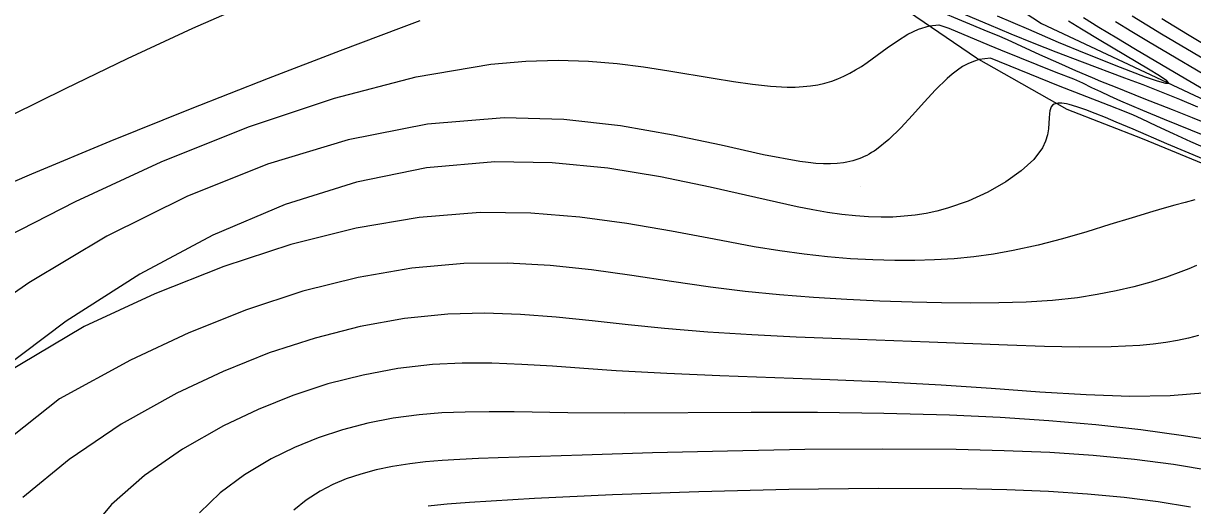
# Model space of a CAD drawing. Extents: x 2356077 to 2359823, y 225951 to 227822.
# Drawn here: x 2357818.1 to 2357893.2, y 226474 to 226505 of the extents above; entities that cross this region are included whole.
import ezdxf

# ---------------------------------------------------------------- set-up
doc = ezdxf.new("R2010")
doc.units = 0
for name, color, linetype in [('DTM Contours Major', 7, 'Continuous'), ('DTM Contours Minor', 7, 'Continuous'), ('Exist DTM Drainline', 7, 'Continuous'), ('PH Exist DTM Breakline', 7, 'Continuous'), ('PH Exist DTM Point', 7, 'Continuous')]:
    doc.layers.add(name, color=color, linetype=linetype)

msp = doc.modelspace()

# ---------------------------------------------------------------- linework, layer by layer
at = {"layer": 'DTM Contours Major'}
for points in [[(2357816.158, 226490.879), (2357821.446, 226493.582), (2357826.948, 226496.136), (2357832.551, 226498.377), (2357838.071, 226500.225), (2357843.323, 226501.601), (2357848.122, 226502.426), (2357850.367, 226502.617), (2357852.457, 226502.666), (2357854.406, 226502.602), (2357856.23, 226502.451), (2357857.941, 226502.238), (2357859.556, 226501.992), (2357862.403, 226501.514), (2357863.71, 226501.302), (2357864.94, 226501.127), (2357866.09, 226501.003), (2357867.159, 226500.946), (2357867.682, 226500.947), (2357868.185, 226500.971), (2357868.67, 226501.02), (2357869.139, 226501.095), (2357869.593, 226501.198), (2357870.034, 226501.329), (2357870.425, 226501.475), (2357870.809, 226501.643), (2357871.187, 226501.834), (2357871.561, 226502.045), (2357871.931, 226502.275), (2357872.301, 226502.522), (2357872.946, 226502.986), (2357873.596, 226503.464), (2357874.254, 226503.925), (2357874.923, 226504.334), (2357875.607, 226504.661), (2357876.31, 226504.871), (2357876.914, 226504.94), (2357877.55, 226504.74), (2357880.136, 226503.647), (2357880.858, 226503.347), (2357884.425, 226501.904), (2357885.548, 226501.465), (2357886.129, 226501.207), (2357886.713, 226500.926), (2357887.295, 226500.651), (2357887.875, 226500.385), (2357888.586, 226500.066), (2357889.293, 226499.758), (2357889.995, 226499.46), (2357891.376, 226498.888), (2357893.984, 226497.821)], [(2357894.078, 226502.644), (2357891.212, 226504.354), (2357890.263, 226504.926), (2357889.326, 226505.498)], [(2357893.596, 226484.977), (2357892.938, 226484.803), (2357892.236, 226484.652), (2357891.486, 226484.524), (2357890.684, 226484.419), (2357889.824, 226484.339), (2357887.971, 226484.246), (2357885.914, 226484.227), (2357883.685, 226484.264), (2357881.315, 226484.341), (2357876.275, 226484.543), (2357870.612, 226484.749), (2357867.749, 226484.864), (2357864.892, 226485.005), (2357862.064, 226485.185), (2357859.283, 226485.419), (2357856.938, 226485.665), (2357854.626, 226485.924), (2357852.33, 226486.158), (2357850.032, 226486.33), (2357847.714, 226486.403), (2357845.359, 226486.34), (2357842.574, 226486.059), (2357839.727, 226485.549), (2357836.829, 226484.811), (2357833.893, 226483.849), (2357830.929, 226482.663), (2357827.95, 226481.256), (2357824.373, 226479.268), (2357821.024, 226477.009), (2357818.054, 226474.554)]]:
    msp.add_lwpolyline(points, dxfattribs=at)
at = {"layer": 'DTM Contours Minor'}
for points in [[(2357815.693, 226498.339), (2357820.793, 226500.843), (2357824.791, 226502.775), (2357828.989, 226504.737), (2357833.187, 226506.589)], [(2357875.245, 226506.535), (2357880.047, 226504.505), (2357880.649, 226504.272), (2357881.295, 226504.001), (2357883.365, 226503.045), (2357884.587, 226502.492), (2357885.678, 226502.014), (2357886.757, 226501.556), (2357887.296, 226501.333), (2357888.228, 226500.954), (2357890.084, 226500.218), (2357891.893, 226499.506), (2357893.172, 226498.991), (2357893.968, 226498.66)], [(2357878.238, 226505.768), (2357880.118, 226504.959), (2357881.538, 226504.362), (2357883.02, 226503.759), (2357884.42, 226503.209), (2357886.125, 226502.56), (2357888.834, 226501.547), (2357890.008, 226501.101), (2357891.193, 226500.641), (2357892.373, 226500.167), (2357893.535, 226499.679)], [(2357813.935, 226493.356), (2357818.644, 226495.355), (2357823.672, 226497.462), (2357828.832, 226499.545), (2357833.85, 226501.517), (2357838.456, 226503.29), (2357842.376, 226504.777), (2357843.577, 226505.228)], [(2357880.656, 226505.531), (2357882.661, 226504.657), (2357884.583, 226503.839), (2357886.355, 226503.105), (2357887.058, 226502.819), (2357888.166, 226502.376), (2357889.224, 226501.964), (2357890.17, 226501.61), (2357890.938, 226501.344), (2357891.464, 226501.193), (2357891.684, 226501.187), (2357891.549, 226501.348), (2357891.092, 226501.662), (2357890.377, 226502.102), (2357887.306, 226503.918), (2357886.067, 226504.672), (2357885.242, 226505.19)], [(2357894.629, 226500.365), (2357892.053, 226501.882), (2357889.538, 226503.36), (2357888.335, 226504.077), (2357887.187, 226504.775), (2357886.192, 226505.395)], [(2357895.232, 226500.985), (2357890.373, 226503.859), (2357889.303, 226504.499), (2357888.264, 226505.129)], [(2357891.223, 226505.352), (2357892.878, 226504.345), (2357897.228, 226501.725)], [(2357895.221, 226496.509), (2357893.101, 226497.428), (2357891.973, 226497.931), (2357890.914, 226498.42), (2357889.923, 226498.895), (2357889.419, 226499.142), (2357888.937, 226499.34), (2357887.855, 226499.755), (2357884.602, 226501.028), (2357880.221, 226502.799), (2357879.498, 226502.707), (2357879.132, 226502.596), (2357878.778, 226502.444), (2357878.434, 226502.255), (2357878.099, 226502.032), (2357877.77, 226501.778), (2357877.445, 226501.498), (2357876.702, 226500.77), (2357875.962, 226499.966), (2357875.219, 226499.134), (2357874.466, 226498.32), (2357873.697, 226497.573), (2357872.905, 226496.938), (2357872.749, 226496.833), (2357872.591, 226496.733), (2357872.432, 226496.64), (2357872.272, 226496.553), (2357872.109, 226496.472), (2357871.944, 226496.398), (2357871.76, 226496.324), (2357871.573, 226496.258), (2357871.381, 226496.2), (2357871.186, 226496.149), (2357870.986, 226496.106), (2357870.782, 226496.071), (2357870.373, 226496.024), (2357869.943, 226496.003), (2357869.489, 226496.008), (2357869.011, 226496.036), (2357868.505, 226496.087), (2357867.97, 226496.158), (2357865.647, 226496.594), (2357862.92, 226497.2), (2357859.838, 226497.857), (2357856.453, 226498.45), (2357852.817, 226498.859), (2357848.979, 226498.969), (2357844.048, 226498.561), (2357838.961, 226497.557), (2357833.786, 226495.996), (2357828.595, 226493.916), (2357823.457, 226491.355), (2357818.444, 226488.349), (2357813.677, 226485.036)], [(2357896.012, 226495.436), (2357891.549, 226497.303), (2357889.387, 226498.227), (2357888.309, 226498.691), (2357887.619, 226498.983), (2357886.96, 226499.251), (2357886.344, 226499.487), (2357885.781, 226499.68), (2357885.284, 226499.822), (2357885.116, 226499.859), (2357884.96, 226499.887), (2357884.816, 226499.906), (2357884.684, 226499.914), (2357884.565, 226499.91), (2357884.459, 226499.895), (2357884.321, 226499.848), (2357884.214, 226499.773), (2357884.132, 226499.673), (2357884.073, 226499.549), (2357884.033, 226499.405), (2357884.008, 226499.242), (2357883.99, 226498.948), (2357883.979, 226498.617), (2357883.953, 226498.254), (2357883.89, 226497.865), (2357883.768, 226497.455), (2357883.565, 226497.028), (2357883.008, 226496.293), (2357882.206, 226495.554), (2357881.205, 226494.843), (2357880.049, 226494.186), (2357878.785, 226493.612), (2357877.458, 226493.151), (2357876.774, 226492.969), (2357876.084, 226492.823), (2357875.385, 226492.711), (2357874.675, 226492.634), (2357873.951, 226492.59), (2357873.212, 226492.579), (2357872.395, 226492.603), (2357871.551, 226492.664), (2357870.675, 226492.76), (2357869.762, 226492.89), (2357868.805, 226493.053), (2357867.798, 226493.249), (2357865.145, 226493.834), (2357862.208, 226494.504), (2357859.026, 226495.166), (2357855.635, 226495.723), (2357852.073, 226496.08), (2357848.38, 226496.143), (2357843.99, 226495.748), (2357839.494, 226494.831), (2357834.911, 226493.389), (2357830.263, 226491.42), (2357825.568, 226488.922), (2357820.846, 226485.893), (2357815.173, 226481.637)], [(2357893.355, 226493.689), (2357892.734, 226493.529), (2357892.077, 226493.354), (2357891.384, 226493.162), (2357890.654, 226492.95), (2357889.324, 226492.544), (2357887.902, 226492.099), (2357886.407, 226491.64), (2357884.859, 226491.192), (2357883.278, 226490.779), (2357881.685, 226490.428), (2357880.424, 226490.206), (2357879.164, 226490.035), (2357877.901, 226489.911), (2357876.633, 226489.831), (2357875.357, 226489.792), (2357874.069, 226489.791), (2357872.663, 226489.83), (2357871.23, 226489.91), (2357869.761, 226490.033), (2357868.248, 226490.201), (2357866.681, 226490.416), (2357865.051, 226490.679), (2357862.471, 226491.155), (2357859.738, 226491.677), (2357856.858, 226492.176), (2357853.841, 226492.587), (2357850.696, 226492.842), (2357847.43, 226492.875), (2357843.517, 226492.567), (2357839.464, 226491.882), (2357835.277, 226490.828), (2357830.966, 226489.414), (2357826.539, 226487.649), (2357822.003, 226485.541), (2357816.865, 226482.483)], [(2357893.462, 226489.465), (2357892.972, 226489.261), (2357892.459, 226489.061), (2357891.524, 226488.726), (2357890.517, 226488.406), (2357889.44, 226488.106), (2357888.295, 226487.834), (2357887.086, 226487.598), (2357885.814, 226487.403), (2357884.203, 226487.231), (2357882.515, 226487.121), (2357880.76, 226487.064), (2357878.947, 226487.05), (2357877.086, 226487.071), (2357875.187, 226487.118), (2357873.107, 226487.189), (2357870.994, 226487.286), (2357868.851, 226487.416), (2357866.677, 226487.586), (2357864.474, 226487.804), (2357862.243, 226488.076), (2357859.736, 226488.439), (2357857.187, 226488.827), (2357854.587, 226489.189), (2357851.926, 226489.475), (2357849.197, 226489.632), (2357846.389, 226489.611), (2357843.042, 226489.312), (2357839.59, 226488.712), (2357836.046, 226487.815), (2357832.42, 226486.627), (2357828.725, 226485.151), (2357824.972, 226483.393), (2357820.412, 226480.906), (2357816.656, 226477.925)], [(2357894.123, 226481.297), (2357891.769, 226481.086), (2357889.172, 226481.052), (2357886.366, 226481.15), (2357883.388, 226481.334), (2357880.27, 226481.558), (2357877.047, 226481.777), (2357873.497, 226481.968), (2357869.914, 226482.119), (2357862.834, 226482.376), (2357859.433, 226482.52), (2357856.186, 226482.7), (2357854.097, 226482.846), (2357852.082, 226482.993), (2357850.122, 226483.116), (2357848.198, 226483.191), (2357846.291, 226483.194), (2357844.382, 226483.1), (2357842.156, 226482.847), (2357839.913, 226482.431), (2357837.661, 226481.855), (2357835.41, 226481.117), (2357833.17, 226480.218), (2357830.95, 226479.158), (2357828.323, 226477.665), (2357825.88, 226475.973), (2357823.761, 226474.118), (2357822.105, 226472.139)], [(2357895.23, 226478.108), (2357892.629, 226478.529), (2357889.88, 226478.901), (2357886.994, 226479.222), (2357883.977, 226479.489), (2357880.838, 226479.701), (2357877.586, 226479.855), (2357873.38, 226479.969), (2357869.101, 226480.015), (2357864.839, 226480.016), (2357856.733, 226479.986), (2357853.071, 226480.003), (2357849.627, 226480.056), (2357848.025, 226480.069), (2357846.483, 226480.053), (2357844.986, 226479.994), (2357843.521, 226479.877), (2357841.852, 226479.656), (2357840.211, 226479.336), (2357838.602, 226478.917), (2357837.03, 226478.396), (2357835.5, 226477.771), (2357834.018, 226477.041), (2357832.304, 226476.016), (2357830.742, 226474.855), (2357829.406, 226473.577)], [(2357894.4, 226476.268), (2357891.993, 226476.683), (2357889.471, 226477.011), (2357886.823, 226477.262), (2357884.041, 226477.445), (2357881.113, 226477.568), (2357878.029, 226477.641), (2357873.261, 226477.672), (2357868.306, 226477.634), (2357863.331, 226477.543), (2357858.503, 226477.421), (2357853.987, 226477.285), (2357848.597, 226477.11), (2357847.326, 226477.062), (2357846.129, 226477.007), (2357845.001, 226476.936), (2357843.934, 226476.846), (2357842.92, 226476.728), (2357841.807, 226476.554), (2357840.755, 226476.334), (2357839.763, 226476.067), (2357838.833, 226475.752), (2357837.963, 226475.387), (2357837.153, 226474.969), (2357836.257, 226474.394), (2357835.475, 226473.748)], [(2357893.067, 226473.94), (2357890.998, 226474.282), (2357888.803, 226474.559), (2357886.463, 226474.776), (2357883.959, 226474.939), (2357881.273, 226475.052), (2357878.384, 226475.121), (2357873.001, 226475.147), (2357867.27, 226475.078), (2357861.484, 226474.931), (2357855.939, 226474.727), (2357850.927, 226474.487), (2357846.745, 226474.228), (2357845.329, 226474.12), (2357844.689, 226474.064), (2357844.093, 226474.005)]]:
    msp.add_lwpolyline(points, dxfattribs=at)
at = {"layer": 'Exist DTM Drainline'}
msp.add_spline([(2357699.586, 226858.192), (2357670.366, 226820.782), (2357623.327, 226796.892), (2357587.218, 226772.268), (2357568.803, 226744.252), (2357555.19, 226717.62), (2357555.017, 226695.126), (2357553.473, 226672.759), (2357563.697, 226642.736), (2357576.526, 226627.993), (2357663.798, 226499.169), (2357732.721, 226415.647), (2357803.211, 226342.215), (2357874.586, 226264.309)], degree=3, dxfattribs=at)
at = {"layer": 'PH Exist DTM Breakline'}
for points in [[(2357805.345, 226553.286), (2357821.154, 226543.617), (2357838.82, 226531.853), (2357855.683, 226521.511), (2357871.164, 226513.126), (2357883.505, 226505.037), (2357895.408, 226499.434), (2357905.562, 226493.246), (2357917.132, 226486.079)], [(2357914.392, 226483.139), (2357908.011, 226486.463), (2357903.019, 226489.546), (2357898.645, 226493.341), (2357894.607, 226495.699), (2357889.99, 226497.61), (2357885.158, 226499.499), (2357879.332, 226502.801), (2357872.073, 226507.773), (2357866.883, 226510.375), (2357860.474, 226511.792), (2357854.888, 226514.407), (2357848.091, 226518.149), (2357842.303, 226521.785)]]:
    msp.add_lwpolyline(points, dxfattribs=at)
at = {"layer": 'PH Exist DTM Point'}
msp.add_line((2357871.889, 226494.528), (2357871.889, 226494.528), dxfattribs=at)

doc.saveas('drawing.dxf')
